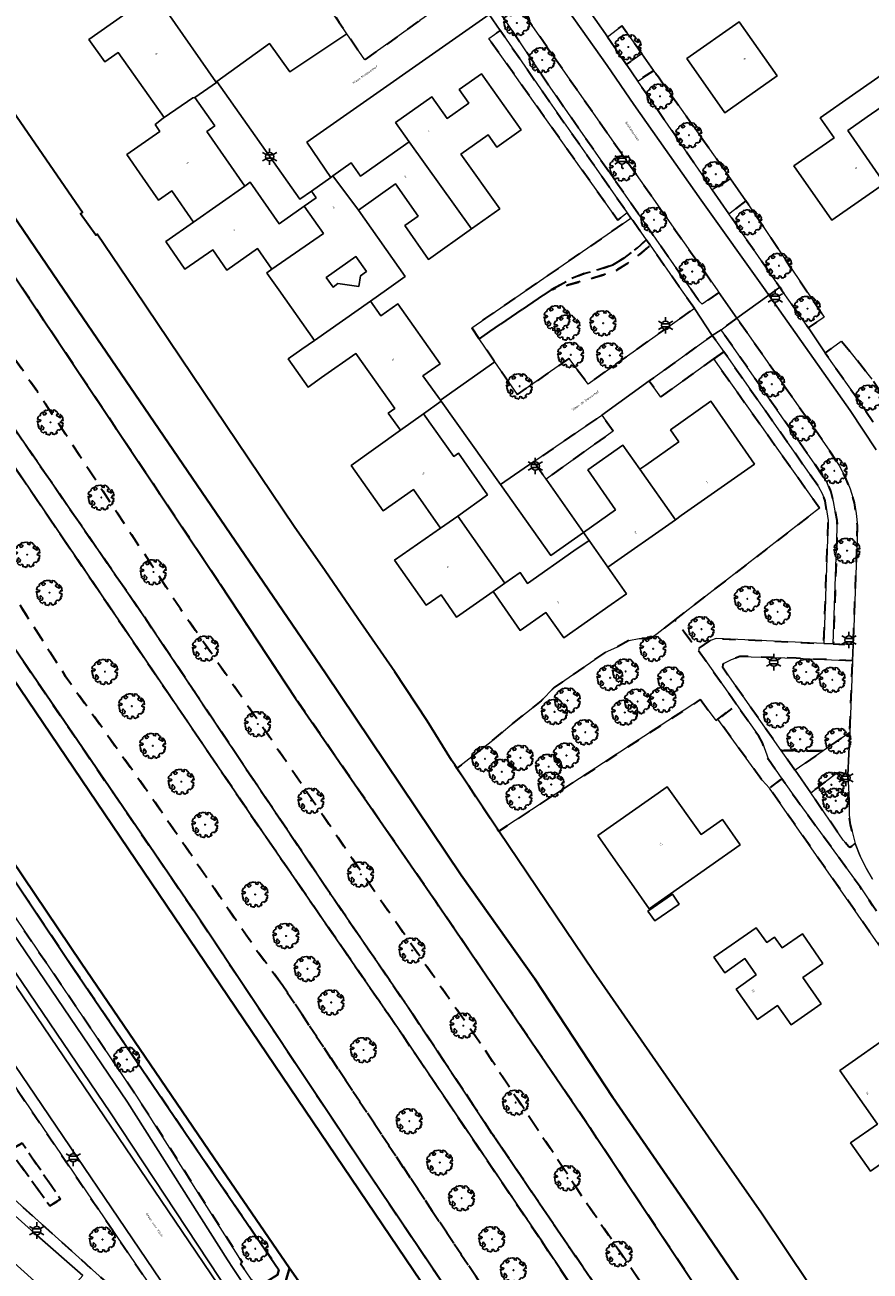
# Model space of a CAD drawing. Extents: x 105780 to 185197, y 477999 to 525027.
# Tile 307 of 562: x 107607 to 107737, y 478850 to 479040. Entities that reach past the tile are written whole.
import ezdxf
from ezdxf.enums import TextEntityAlignment as Align

# ---------------------------------------------------------------- set-up
doc = ezdxf.new("R2010")
doc.units = 0
doc.linetypes.add('XX-HIDDEN', pattern=[4, 2, -2])
for name, color, linetype, lineweight in [('B-GV-GR-BOOM-S', 252, 'Continuous', 25), ('B-GV-GR-MATERIAALGRENS-G', 252, 'XX-HIDDEN', 35), ('B-RO-IE-MEUBILAIR_WEGMEUBILAIR-S', 252, 'Continuous', 25), ('B-WE-GW-WATERGANG_SLOOT_INSTEEK-G', 252, 'Continuous', 30), ('B-XX-KG-KADASTRAAL_BEBOUWING-G', 252, 'Continuous', 20), ('B1-WE-GW-TALUD_KRUIN-G', 252, 'Continuous', 25), ('B1-WE-OG-BEBOUWING-T18', 7, 'Continuous', 18), ('B1-WE-OG-TERREIN_ERF-GV', 252, 'Continuous', 18), ('B1-WE-OG-TOPOGRAFIE-T18', 10, 'Continuous', 18), ('B1-WE-VH-VERHARDING_ASFALT-GV', 252, 'Continuous', 18), ('B1-WE-VH-VERHARDING_BETONSTRAATSTEEN-GV', 252, 'Continuous', 18), ('B1-WE-VH-VERHARDING_TEGEL-GV', 252, 'Continuous', 18), ('TIJDELIJK UIT -WE-VH-VERHARDING_ASFALT-GV', 252, 'Continuous', 18)]:
    doc.layers.add(name, color=color, linetype=linetype, lineweight=lineweight)
doc.styles.add('NLCS-ISO', font='NLCS-ISO.ttf')
doc.styles.add('NLCS-ISO-M200-T18', font='NLCS-ISO.ttf', dxfattribs={"height": 0.36})

# ---------------------------------------------------------------- blocks, each defined once
blk = doc.blocks.new('B-SIE-WEG_LICHTMAST-SO')
at = {"ltscale": 0.1}
for p, q in [((-1.1, 0.63), (-2.19, 1.27)), ((0, 1.27), (0, 2.53)), ((1.1, 0.63), (2.19, 1.27)), ((-1.1, -0.63), (-2.19, -1.27)), ((0, -1.27), (0, -2.53)), ((1.1, -0.63), (2.19, -1.27))]:
    blk.add_line(p, q, dxfattribs=at)
at = {"flags": 128}
for points in [[(-1.16, 0.5), (1.16, 0.5)], [(-1.16, -0.5), (1.16, -0.5)]]:
    blk.add_lwpolyline(points, dxfattribs=at)
at = {"ltscale": 0.1}
blk.add_circle((0, 0), 1.27, dxfattribs=at)
at = {"style": 'NLCS-ISO'}
blk.add_attdef('TYPE', text='', height=1.8, dxfattribs=at).set_placement((0, 2.53), align=Align.BOTTOM_CENTER)
blk = doc.blocks.new('B-SGR-BOOM_06')
at = {"linetype": 'Continuous', "flags": 128}
blk.add_lwpolyline([(1.08, 1.41), (1.01, 1.58), (0.88, 1.63), (0.78, 1.81), (0.51, 1.88), (0.34, 1.81), (0.44, 1.71), (0.43, 1.52), (0.09, 1.59), (0.14, 1.73), (0.07, 1.88), (-0.06, 1.84), (-0.19, 1.88), (-0.46, 1.86), (-0.6, 1.79), (-0.78, 1.83), (-1.02, 1.64), (-0.85, 1.56), (-0.8, 1.46), (-0.63, 1.37), (-0.8, 1.16), (-1.02, 1.11), (-1.17, 1.24), (-1.05, 1.29), (-1.15, 1.54), (-1.45, 1.37), (-1.6, 1.21), (-1.52, 1.14), (-1.6, 1.01), (-1.77, 0.94), (-1.89, 0.82), (-2, 0.49), (-1.55, 0.37), (-1.48, 0.22), (-1.6, 0.12), (-1.8, 0.12), (-1.84, 0.22), (-2.04, 0.15), (-1.9, -0.07), (-1.97, -0.15), (-1.89, -0.22), (-1.95, -0.4), (-1.81, -0.47), (-1.89, -0.62), (-1.77, -0.64), (-1.72, -0.68), (-1.85, -0.84), (-1.57, -1.07), (-1.47, -0.97), (-1.38, -0.79), (-1.45, -0.7), (-1.37, -0.47), (-1.25, -0.54), (-1.12, -0.7), (-1, -0.8), (-1.12, -1.12), (-1.37, -1.17), (-1.47, -1.36), (-1.33, -1.51), (-1.13, -1.56), (-1.11, -1.61), (-1.08, -1.66), (-0.93, -1.49), (-0.73, -1.49), (-0.63, -1.56), (-0.68, -1.71), (-0.68, -1.84), (-0.46, -1.89), (-0.24, -1.88), (-0.19, -1.98), (-0.09, -1.86), (0.04, -1.79), (-0.02, -1.6), (0.11, -1.56), (0.31, -1.61), (0.34, -1.84), (0.46, -1.83), (0.58, -1.89), (0.83, -1.69), (0.95, -1.74), (0.93, -1.66), (1.06, -1.59), (0.96, -1.49), (0.85, -1.46), (1.03, -1.29), (1.05, -1.19), (1.26, -1.14), (1.42, -1.22), (1.51, -1.12), (1.51, -1.05), (1.65, -1.05), (1.65, -0.95), (1.78, -0.91), (1.78, -0.82), (1.63, -0.82), (1.82, -0.64), (1.7, -0.57), (1.85, -0.62), (1.9, -0.5), (1.82, -0.37), (1.93, -0.18), (1.87, -0.1), (1.7, -0.1), (1.5, 0.03), (1.63, 0.12), (1.75, 0.34), (1.82, 0.24), (1.95, 0.29), (1.87, 0.57), (1.88, 0.75), (1.8, 0.79), (1.67, 1.06), (1.53, 1.21), (1.35, 1.04), (1.47, 0.97), (1.57, 0.72), (1.41, 0.69), (1.33, 0.85), (1.2, 0.82), (1.06, 0.92), (0.9, 1.01), (0.98, 1.07), (0.93, 1.17), (1.01, 1.27), (1.15, 1.22), (1.26, 1.29)], close=True, dxfattribs=at)
blk.add_circle((0, 0), 0.06)
at = {"style": 'NLCS-ISO'}
blk.add_attdef('SOORT', text='', height=0.3, dxfattribs=at).set_placement((0, -0.36), align=Align.TOP_CENTER)

msp = doc.modelspace()

# ---------------------------------------------------------------- linework, layer by layer
at = {"layer": 'B-GV-GR-MATERIAALGRENS-G', "flags": 128}
for points in [[(107693.216, 478872.768), (107672.464, 478903.182), (107670.188, 478906.517), (107648.75, 478937.565), (107637.227, 478955.009), (107607.153, 479000), (107589.969, 479025.638), (107552.622, 479081.359), (107552.236, 479081.778), (107551.353, 479083.075), (107550.933, 479070.889), (107550.922, 479070.608), (107551.02, 479070.225), (107552.326, 479068.147), (107560.483, 479054.533), (107598.458, 479000), (107609.276, 478984.443), (107631.134, 478951.267), (107644.758, 478931.672), (107661.583, 478906.974), (107668.005, 478897.767), (107676.879, 478885.046), (107692.759, 478861.184), (107708.417, 478838.203), (107721.883, 478818.015), (107736.75, 478796.734), (107750.755, 478776.411), (107761.37, 478759.901), (107778.366, 478734.548), (107789.855, 478718.013), (107801.911, 478700.397), (107812.375, 478685.209), (107822.021, 478670.604), (107832.354, 478655.951), (107837.634, 478661.222), (107830.953, 478670.877), (107809.542, 478702.223), (107792.531, 478727.235), (107771.652, 478757.364), (107760.563, 478773.863), (107748.736, 478791.185), (107737.706, 478807.143), (107726.36, 478824.015), (107714.942, 478840.17)], [(107676.879, 478885.046), (107668.005, 478897.767), (107661.583, 478906.974), (107644.758, 478931.672), (107631.134, 478951.267), (107609.276, 478984.443), (107598.458, 479000), (107560.483, 479054.533), (107552.326, 479068.147), (107551.02, 479070.225), (107550.922, 479070.608), (107550.933, 479070.889), (107550.737, 479069.963), (107550.573, 479069.423), (107550.541, 479069.059), (107550.624, 479068.493), (107550.677, 479066.36), (107554.69, 479054.615), (107556.005, 479052.137), (107587.971, 479004.507), (107591.086, 479000), (107625.854, 478949.687), (107640.626, 478927.636), (107654.034, 478907.742), (107663.158, 478894.441), (107666.681, 478889.305), (107678.769, 478871.092), (107690.87, 478853.308), (107719.832, 478811.088), (107738.034, 478785.269), (107763.796, 478746.043), (107788.276, 478710.151), (107826.549, 478654.489), (107832.354, 478655.951), (107822.021, 478670.604), (107812.375, 478685.209), (107801.911, 478700.397), (107789.855, 478718.013), (107778.366, 478734.548), (107761.37, 478759.901), (107750.755, 478776.411), (107736.75, 478796.734), (107721.883, 478818.015), (107708.417, 478838.203), (107692.759, 478861.184)], [(107646.7, 478893.799), (107646.65, 478893.867), (107642.747, 478899.149), (107626.448, 478922.868), (107613.566, 478940.928), (107603.415, 478956.823), (107580.226, 478997.697), (107578.546, 479000), (107551.793, 479036.663), (107536.022, 479058.741), (107534.821, 479060.333), (107530.937, 479057.371), (107531.556, 479057.286), (107532.495, 479056.931), (107533.089, 479056.442), (107533.532, 479055.816), (107533.986, 479054.33), (107534.867, 479049.784), (107535.112, 479048.281), (107544.856, 479035.193), (107552.215, 479024.157), (107565.306, 479004.525), (107568.444, 479000), (107581.026, 478981.859), (107594.673, 478961.379), (107633.439, 478904.736), (107660.307, 478864.423), (107678.032, 478838.139), (107713.94, 478785.654), (107741.044, 478745.377), (107764.379, 478711.626), (107793.071, 478669.259), (107804.796, 478652.572), (107811.33, 478642.724), (107813.626, 478635.185), (107819.39, 478643.316), (107817.773, 478644.893), (107807.838, 478656.146), (107795.78, 478674.221), (107765.212, 478718.285), (107706.384, 478804.357), (107689.033, 478830.227), (107688.288, 478831.179)], [(107686.373, 478854.6), (107664.886, 478886.448), (107655.534, 478899.999), (107641.657, 478920.107), (107597.311, 478985.39), (107587.194, 479000), (107550.76, 479052.612), (107543.847, 479056.569), (107542.266, 479057.298), (107540.536, 479057.915), (107538.364, 479058.56), (107534.821, 479060.333), (107536.022, 479058.741), (107551.793, 479036.663), (107578.546, 479000), (107580.226, 478997.697), (107603.415, 478956.823), (107613.566, 478940.928), (107626.448, 478922.868), (107642.747, 478899.149), (107646.65, 478893.867), (107646.7, 478893.799), (107688.288, 478831.179), (107689.033, 478830.227), (107706.384, 478804.357), (107765.212, 478718.285), (107795.78, 478674.221), (107807.838, 478656.146), (107817.773, 478644.893), (107819.39, 478643.316), (107823.939, 478652.987), (107806.811, 478678.657), (107776.011, 478722.22), (107757.409, 478749.615), (107734.052, 478784.3), (107709.314, 478820.367)], [(107657.001, 479048.062), (107656.787, 479048.892), (107656.869, 479049.751), (107657.097, 479050.554), (107657.447, 479051.026), (107657.985, 479051.6), (107666.907, 479058.19), (107666.021, 479059.513), (107655.478, 479052.018), (107651.942, 479049.504), (107651.718, 479049.345), (107650.313, 479048.345), (107655.416, 479040.866), (107656.084, 479039.887), (107656.591, 479039.143), (107659.332, 479035.125), (107667.727, 479041.124), (107667.747, 479041.138), (107666.695, 479042.277), (107661.313, 479043.832), (107658.388, 479045.691), (107657.435, 479047.231)], [(107678.769, 478871.092), (107666.681, 478889.305), (107663.158, 478894.441), (107654.034, 478907.742), (107640.626, 478927.636), (107625.854, 478949.687), (107591.086, 479000), (107587.971, 479004.507), (107556.005, 479052.137), (107554.69, 479054.615), (107552.721, 479055.166), (107551.86, 479054.513), (107550.76, 479052.612), (107587.194, 479000), (107597.311, 478985.39), (107641.657, 478920.107), (107655.534, 478899.999), (107664.886, 478886.448), (107686.373, 478854.6), (107709.314, 478820.367), (107734.052, 478784.3), (107757.409, 478749.615), (107776.011, 478722.22), (107806.811, 478678.657), (107823.939, 478652.987), (107824.222, 478652.767), (107824.573, 478652.693), (107825.762, 478653.386), (107826.485, 478654.218), (107826.549, 478654.489), (107788.276, 478710.151), (107763.796, 478746.043), (107738.034, 478785.269), (107719.832, 478811.088), (107690.87, 478853.308)], [(107696.366, 479023.962), (107682.015, 479044.54), (107679.605, 479042.987), (107687.685, 479030.957), (107709.265, 479000), (107710.552, 478998.157), (107710.922, 478997.83), (107713.482, 478999.572), (107713.183, 479000)], [(107696.423, 479038.681), (107699.347, 479034.419), (107701.701, 479036.089), (107698.606, 479040.33)], [(107687.563, 479028.721), (107680.01, 479039.649), (107678.312, 479038.427), (107692.478, 479018.454), (107694.696, 479015.327), (107698.006, 479010.659), (107699.461, 479011.772), (107694.005, 479019.545)], [(107703.49, 479033.476), (107701.071, 479031.901), (107711.395, 479016.967), (107712.45, 479015.296), (107715.241, 479016.981), (107704.213, 479032.475)], [(107717.585, 479013.615), (107715.017, 479011.6), (107722.79, 479000.403), (107723.07, 479000), (107727.165, 478994.206), (107729.57, 478995.811)], [(107697.262, 479003.833), (107698.923, 479004.855), (107701.016, 479006.421), (107702.373, 479007.625), (107701.181, 479009.322), (107700.032, 479010.959), (107675.673, 478994.193), (107676.815, 478992.525), (107687.818, 479000), (107690.789, 479001.649), (107693.039, 479002.564), (107695.029, 479003.075)], [(107709.719, 478997.16), (107707.725, 479000), (107702.951, 479006.801), (107701.648, 479005.645), (107699.486, 479004.027), (107697.69, 479002.922), (107695.314, 479002.116), (107687.818, 479000), (107676.815, 478992.525), (107679.231, 478988.997), (107682.662, 478983.987), (107690.574, 478989.51), (107693.478, 478985.601)], [(107702.951, 479006.801), (107702.373, 479007.625), (107701.016, 479006.421), (107698.923, 479004.855), (107697.262, 479003.833), (107695.029, 479003.075), (107693.039, 479002.564), (107690.789, 479001.649), (107687.818, 479000), (107695.314, 479002.116), (107697.69, 479002.922), (107699.486, 479004.027), (107701.648, 479005.645)], [(107716.219, 478995.657), (107713.804, 478993.913), (107728.159, 478973.378), (107729.903, 478970.712), (107730.595, 478969.148), (107730.972, 478967.643), (107731.509, 478964.8), (107731.56, 478963.533), (107730.964, 478945.882), (107734.023, 478945.738), (107734.626, 478961.92), (107734.644, 478963.955), (107734.466, 478965.797), (107734.209, 478967.465), (107733.561, 478969.576), (107732.833, 478971.319), (107731.852, 478973.163), (107730.46, 478975.371)], [(107712.699, 478989.432), (107714.219, 478990.525), (107712.459, 478993.027), (107702.83, 478986.089), (107704.594, 478983.607)], [(107733.506, 478990.572), (107732.19, 478992.176), (107729.724, 478990.386), (107730.62, 478989.048), (107734.746, 478983.225), (107737.009, 478979.905), (107738.811, 478977.139), (107740.103, 478974.653), (107741.58, 478971.6), (107745.038, 478973.829), (107742.011, 478978.605), (107736.861, 478986.334)], [(107714.219, 478990.525), (107712.699, 478989.432), (107728.865, 478966.694), (107706.752, 478949.555), (107710.33, 478944.886), (107710.438, 478945.23), (107712.165, 478946.437), (107713.08, 478946.726), (107729.52, 478945.95), (107730.203, 478964.758), (107729.787, 478967.409), (107729.736, 478967.735), (107729.276, 478968.899), (107728.722, 478969.901)], [(107697.295, 478978.404), (107695.57, 478980.857), (107695.424, 478980.752), (107685.179, 478973.751), (107687.057, 478971.071)], [(107710.646, 478937.379), (107713.058, 478934.199), (107713.332, 478934.411), (107716.168, 478936.609), (107710.33, 478944.886), (107706.752, 478949.555), (107703.389, 478946.948), (107703.126, 478946.708), (107701.287, 478946.71), (107699.699, 478946.39), (107697.876, 478945.396), (107696.156, 478944.654), (107688.259, 478939.208), (107686.271, 478937.207), (107681.805, 478933.647), (107678.65, 478930.974), (107673.424, 478926.897), (107679.799, 478917.258)], [(107733.927, 478943.313), (107725.3, 478943.705), (107716.667, 478943.992), (107715.39, 478943.486), (107714.271, 478942.938), (107714.065, 478942.705), (107714.006, 478942.391), (107723.011, 478929.609), (107729.417, 478929.538), (107733.473, 478932.354)], [(107720.133, 478930.77), (107719.579, 478931.773), (107716.168, 478936.609), (107713.332, 478934.411), (107720.105, 478925.081), (107721.229, 478923.867), (107723.099, 478925.281), (107721.041, 478928.209)], [(107729.417, 478929.538), (107723.011, 478929.609), (107725.149, 478926.575)], [(107733.191, 478925.826), (107732.925, 478926.022), (107731.965, 478926.261), (107731.255, 478926.01), (107728.515, 478923.916), (107727.515, 478923.152), (107732.484, 478915.89), (107733.359, 478914.92), (107733.532, 478914.84), (107733.81, 478914.961), (107734.318, 478915.4), (107733.596, 478918.251), (107733.375, 478919.74), (107733.373, 478920.521), (107733.368, 478921.968)], [(107790.134, 478829.575), (107783.721, 478838.877), (107764.767, 478865.971), (107748.792, 478888.427), (107737.016, 478905.848), (107735.055, 478908.749), (107734.631, 478909.376), (107725.441, 478921.949), (107723.099, 478925.281), (107721.229, 478923.867), (107801.042, 478809.594), (107803.705, 478805.966), (107805.947, 478807.613), (107804.171, 478809.582), (107803.089, 478811.097), (107796.745, 478819.984)], [(107576.011, 478917.72), (107573.36, 478917.561), (107573.242, 478917.554), (107571.967, 478917.478), (107570.133, 478915.46), (107571.136, 478914.58), (107573.927, 478912.079), (107569.89, 478907.573), (107568.96, 478906.536), (107591.073, 478886.622), (107597.645, 478880.712), (107594.077, 478876.683), (107595.257, 478875.67), (107592.717, 478872.722), (107623.91, 478844.643), (107625.84, 478844.144), (107626.304, 478844.468), (107627.976, 478845.636), (107578.011, 478919.127)], [(107605.028, 478868.539), (107606.933, 478869.606), (107612.801, 478861.033), (107611.163, 478860.004)], [(107606.933, 478869.606), (107605.028, 478868.539), (107611.163, 478860.004), (107612.801, 478861.033)]]:
    msp.add_lwpolyline(points, close=True, dxfattribs=at)
for points in [[(107614.742, 478896.326), (107545.366, 479000), (107544.695, 479001.002), (107539.944, 479007.975), (107537.164, 479005.776), (107523.286, 479019.6), (107520.671, 479016.994), (107530.292, 479007.618), (107530.409, 479007.504), (107533.847, 479004.175), (107537.009, 479001.113), (107537.455, 479000.682), (107537.781, 479000.341), (107538.106, 479000)], [(107552.869, 478982.081), (107558.146, 478974.384), (107571.32, 478955.011), (107572.643, 478955.911), (107576.442, 478950.573), (107575.032, 478949.553), (107575.077, 478949.487), (107581.707, 478939.738), (107624.458, 478876.802), (107640.599, 478851.405), (107640.319, 478851.219), (107642.817, 478847.52), (107642.839, 478847.488), (107645.988, 478849.487), (107646.208, 478850.224), (107635.063, 478866.489), (107614.742, 478896.326)]]:
    msp.add_lwpolyline(points, dxfattribs=at)
at = {"layer": 'B-WE-GW-WATERGANG_SLOOT_INSTEEK-G', "flags": 128}
for points in [[(107721.273, 478841.53), (107709.119, 478859.337), (107697.273, 478876.553), (107685.331, 478894.71), (107674.061, 478910.563), (107653.295, 478941.432), (107613.319, 479000), (107593.997, 479028.34), (107590.337, 479033.709), (107568.645, 479064.798), (107556.641, 479084.371), (107557.078, 479085.556), (107555.46, 479087.653), (107551.353, 479083.075), (107552.236, 479081.778), (107552.622, 479081.359), (107589.969, 479025.638), (107607.153, 479000), (107637.227, 478955.009), (107648.75, 478937.565), (107670.188, 478906.517), (107672.464, 478903.182), (107693.216, 478872.768), (107714.942, 478840.17)], [(107727.304, 478847.962), (107719.988, 478858.901), (107713.146, 478868.664), (107694.29, 478895.842), (107679.799, 478917.258), (107673.424, 478926.897), (107673.097, 478927.392), (107672.608, 478928.131), (107668.846, 478934.145), (107663.932, 478941.617), (107658.238, 478949.754), (107653.269, 478957.08), (107648.529, 478963.811), (107624.149, 479000), (107618.413, 479008.514), (107618.203, 479008.334), (107615.848, 479011.597), (107616.174, 479011.796), (107584.238, 479058.171)], [(107593.997, 479028.34), (107613.319, 479000), (107653.295, 478941.432), (107674.061, 478910.563), (107685.331, 478894.71), (107697.273, 478876.553), (107709.119, 478859.337), (107721.273, 478841.53)], [(107546.655, 479000), (107615.951, 478897.145), (107636.269, 478867.313), (107647.807, 478850.474), (107659.374, 478834.008)], [(107565.281, 479000), (107677.342, 478834.564)], [(107677.342, 478834.564), (107565.281, 479000)], [(107678.032, 478838.139), (107660.307, 478864.423), (107633.439, 478904.736), (107594.673, 478961.379)], [(107659.374, 478834.008), (107647.807, 478850.474), (107647.231, 478848.547)]]:
    msp.add_lwpolyline(points, dxfattribs=at)
msp.add_lwpolyline([(107540.85, 479008.691), (107539.944, 479007.975), (107544.695, 479001.002), (107545.366, 479000), (107614.742, 478896.326), (107635.063, 478866.489), (107646.208, 478850.224), (107645.988, 478849.487), (107642.839, 478847.488), (107643.657, 478846.277), (107643.674, 478846.289), (107647.231, 478848.547), (107647.807, 478850.474), (107636.269, 478867.313), (107615.951, 478897.145), (107546.655, 479000)], close=True, dxfattribs=at)
at = {"layer": 'B-XX-KG-KADASTRAAL_BEBOUWING-G', "flags": 128}
for points in [[(107634.434, 479046.076), (107631.015, 479050.957), (107624.699, 479046.499), (107626.059, 479044.572), (107617.143, 479038.279), (107619.574, 479034.834), (107621.633, 479036.287), (107628.661, 479026.329), (107633.045, 479029.318), (107633.338, 479029.409), (107636.629, 479031.703), (107636.559, 479031.803), (107629.152, 479042.374)], [(107722.406, 479032.678), (107716.583, 479040.967), (107708.561, 479035.332), (107714.383, 479027.042)], [(107666.114, 479022.593), (107675.666, 479009.322), (107679.969, 479012.37), (107674.035, 479020.755), (107678.183, 479023.69), (107679.511, 479021.813), (107683.229, 479024.436), (107677.179, 479033.013), (107673.771, 479030.609), (107675.23, 479028.542), (107671.921, 479026.207), (107669.603, 479029.492), (107664.023, 479025.561)], [(107736.162, 479026.444), (107741.229, 479029.967), (107738.946, 479033.251), (107733.879, 479029.728), (107728.945, 479026.297), (107731.08, 479023.227), (107724.939, 479018.958), (107730.763, 479010.645), (107738.794, 479016.266), (107733.166, 479024.361)], [(107633.338, 479029.409), (107633.045, 479029.318), (107628.661, 479026.329), (107628.521, 479026.232), (107627.257, 479025.264), (107628.009, 479024.182), (107622.946, 479020.665), (107625.334, 479017.227), (107627.791, 479013.689), (107629.841, 479015.113), (107633.152, 479010.345), (107640.979, 479015.866), (107635.174, 479024.192), (107636.386, 479025.037)], [(107666.114, 479022.593), (107658.692, 479017.364), (107657.26, 479019.396), (107654.436, 479017.406), (107658.373, 479012.199), (107664.036, 479016.177), (107667.482, 479011.272), (107665.445, 479009.841), (107669.085, 479004.659), (107675.666, 479009.322)], [(107650.054, 479012.8), (107646.23, 479010.105), (107641.798, 479016.437), (107640.979, 479015.866), (107633.152, 479010.345), (107628.897, 479007.391), (107631.829, 479003.168), (107636.084, 479006.123), (107638.233, 479003.028), (107642.944, 479006.326), (107645.136, 479003.169), (107652.995, 479008.622)], [(107658.373, 479012.199), (107654.436, 479017.406), (107654.121, 479017.184), (107651.163, 479015.1), (107651.873, 479014.082), (107650.054, 479012.8), (107652.995, 479008.622), (107645.136, 479003.169), (107644.332, 479002.603), (107644.407, 479002.497), (107646.167, 479000), (107651.619, 478992.265), (107660.174, 478998.277), (107662.626, 479000), (107665.516, 479002.031)], [(107658.653, 479002.156), (107658.439, 479000.53), (107655.221, 479000.952), (107654.467, 479000.422), (107653.427, 479001.901), (107657.967, 479005.092), (107659.574, 479002.804)], [(107660.174, 478998.277), (107651.619, 478992.265), (107649.692, 478990.911), (107647.63, 478989.464), (107650.665, 478985.138), (107652.727, 478986.585), (107657.966, 478990.261), (107663.901, 478981.852), (107662.922, 478981.159), (107664.778, 478978.53), (107668.316, 478981.035), (107671.012, 478982.982), (107670.912, 478983.121), (107668.217, 478986.88), (107670.847, 478988.715), (107664.372, 478997.864), (107661.76, 478996.015)], [(107701.381, 478972.596), (107706.821, 478964.862), (107707.723, 478965.496), (107718.922, 478973.359), (107712.258, 478982.976), (107706.05, 478978.627), (107707.343, 478976.786), (107702.286, 478973.232)], [(107668.316, 478981.035), (107664.778, 478978.53), (107657.22, 478973.178), (107662.112, 478966.239), (107666.783, 478969.494), (107670.9, 478963.584), (107673.561, 478965.431), (107678.085, 478968.664), (107673.65, 478975.041), (107672.934, 478974.542)], [(107701.381, 478972.596), (107698.794, 478976.278), (107693.436, 478972.475), (107697.682, 478966.362), (107692.768, 478962.92), (107693.616, 478961.71), (107696.49, 478957.608), (107706.821, 478964.862)], [(107673.561, 478965.431), (107670.9, 478963.584), (107663.891, 478958.7), (107668.701, 478951.796), (107670.983, 478953.387), (107673.346, 478949.996), (107678.945, 478953.898), (107680.748, 478955.159)], [(107696.49, 478957.608), (107693.616, 478961.71), (107691.297, 478960.09), (107684.214, 478955.14), (107683.067, 478956.781), (107680.748, 478955.159), (107678.945, 478953.898), (107683.104, 478947.964), (107687.011, 478950.702), (107689.737, 478946.812), (107697.021, 478951.908), (107699.346, 478953.541)], [(107697.681, 478912.739), (107700.112, 478909.279), (107702.835, 478905.402), (107716.741, 478915.182), (107714.014, 478919.063), (107710.741, 478916.764), (107705.541, 478924.062), (107694.952, 478916.623)], [(107707.391, 478906.127), (107706.371, 478907.655), (107702.631, 478905.038), (107703.688, 478903.568)], [(107729.385, 478897.05), (107726.239, 478901.575), (107723.144, 478899.423), (107721.982, 478901.09), (107720.778, 478900.251), (107719.19, 478902.529), (107712.708, 478898.01), (107714.365, 478895.64), (107717.446, 478897.795), (107719.189, 478895.303), (107716.108, 478893.148), (107719.377, 478888.474), (107722.45, 478890.623), (107724.512, 478887.676), (107729.124, 478890.901), (107726.314, 478894.915)], [(107746.252, 478872.027), (107744.038, 478875.224), (107742.804, 478874.369), (107742.15, 478875.314), (107746.255, 478878.185), (107740.379, 478886.587), (107731.952, 478880.704), (107737.707, 478872.519), (107733.614, 478869.642), (107736.647, 478865.328)]]:
    msp.add_lwpolyline(points, close=True, dxfattribs=at)
at = {"layer": 'B1-WE-GW-TALUD_KRUIN-G', "flags": 128}
for points in [[(107554.69, 479054.615), (107556.005, 479052.137), (107587.971, 479004.507), (107591.086, 479000), (107625.854, 478949.687), (107640.626, 478927.636), (107654.034, 478907.742), (107663.158, 478894.441), (107666.681, 478889.305), (107678.769, 478871.092), (107690.87, 478853.308), (107719.832, 478811.088), (107738.034, 478785.269), (107763.796, 478746.043), (107788.276, 478710.151), (107826.549, 478654.489)], [(107823.939, 478652.987), (107806.811, 478678.657), (107776.011, 478722.22), (107757.409, 478749.615), (107734.052, 478784.3), (107709.314, 478820.367), (107686.373, 478854.6), (107664.886, 478886.448), (107655.534, 478899.999), (107641.657, 478920.107), (107597.311, 478985.39), (107587.194, 479000), (107550.76, 479052.612)]]:
    msp.add_lwpolyline(points, dxfattribs=at)
at = {"layer": 'B1-WE-OG-TERREIN_ERF-GV', "flags": 128}
for points in [[(107584.238, 479058.171), (107616.174, 479011.796), (107615.848, 479011.597), (107618.203, 479008.334), (107618.413, 479008.514), (107624.149, 479000), (107648.529, 478963.811), (107653.269, 478957.08), (107658.238, 478949.754), (107663.932, 478941.617), (107668.846, 478934.145), (107672.608, 478928.131), (107673.097, 478927.392), (107673.424, 478926.897), (107678.65, 478930.974), (107681.805, 478933.647), (107686.271, 478937.207), (107688.259, 478939.208), (107696.156, 478944.654), (107697.876, 478945.396), (107699.699, 478946.39), (107701.287, 478946.71), (107703.126, 478946.708), (107703.389, 478946.948), (107706.752, 478949.555), (107728.865, 478966.694), (107712.699, 478989.432), (107704.594, 478983.607), (107702.83, 478986.089), (107695.57, 478980.857), (107697.295, 478978.404), (107687.057, 478971.071), (107692.768, 478962.92), (107697.682, 478966.362), (107693.436, 478972.475), (107698.794, 478976.278), (107701.381, 478972.596), (107702.286, 478973.232), (107707.343, 478976.786), (107706.05, 478978.627), (107712.258, 478982.976), (107718.922, 478973.359), (107707.723, 478965.496), (107706.821, 478964.862), (107696.49, 478957.608), (107699.346, 478953.541), (107697.021, 478951.908), (107689.737, 478946.812), (107687.011, 478950.702), (107683.104, 478947.964), (107678.945, 478953.898), (107673.346, 478949.996), (107670.983, 478953.387), (107668.701, 478951.796), (107663.891, 478958.7), (107670.9, 478963.584), (107666.783, 478969.494), (107662.112, 478966.239), (107657.22, 478973.178), (107664.778, 478978.53), (107662.922, 478981.159), (107663.901, 478981.852), (107657.966, 478990.261), (107652.727, 478986.585), (107650.665, 478985.138), (107647.63, 478989.464), (107649.692, 478990.911), (107651.619, 478992.265), (107646.167, 479000), (107644.407, 479002.497), (107644.332, 479002.603), (107645.136, 479003.169), (107642.944, 479006.326), (107638.233, 479003.028), (107636.084, 479006.123), (107631.829, 479003.168), (107628.897, 479007.391), (107633.152, 479010.345), (107629.841, 479015.113), (107627.791, 479013.689), (107625.334, 479017.227), (107622.946, 479020.665), (107628.009, 479024.182), (107627.257, 479025.264), (107628.521, 479026.232), (107628.661, 479026.329), (107621.633, 479036.287), (107619.574, 479034.834), (107617.143, 479038.279), (107626.059, 479044.572)], [(107682.744, 479058.194), (107696.13, 479039.099), (107696.423, 479038.681), (107698.606, 479040.33), (107701.701, 479036.089), (107703.458, 479033.523), (107703.49, 479033.476), (107704.213, 479032.475), (107715.241, 479016.981), (107717.585, 479013.615), (107729.57, 478995.811), (107727.165, 478994.206), (107729.724, 478990.386), (107732.19, 478992.176), (107733.506, 478990.572), (107736.861, 478986.334)], [(107801.042, 478809.594), (107721.229, 478923.867), (107720.105, 478925.081), (107713.332, 478934.411), (107713.058, 478934.199), (107710.646, 478937.379), (107679.799, 478917.258), (107694.29, 478895.842), (107713.146, 478868.664), (107719.988, 478858.901), (107727.304, 478847.962)]]:
    msp.add_lwpolyline(points, dxfattribs=at)
for points in [[(107651.718, 479049.345), (107647.383, 479055.549), (107634.434, 479046.076), (107629.152, 479042.374), (107636.559, 479031.803), (107636.697, 479031.832), (107644.766, 479037.648), (107647.851, 479033.297), (107656.591, 479039.143), (107656.084, 479039.887), (107655.416, 479040.866), (107650.313, 479048.345)], [(107700.032, 479010.959), (107699.461, 479011.772), (107698.006, 479010.659), (107694.696, 479015.327), (107692.478, 479018.454), (107678.312, 479038.427), (107680.01, 479039.649), (107678.349, 479042.051), (107650.48, 479022.555), (107654.121, 479017.184), (107654.436, 479017.406), (107657.26, 479019.396), (107658.692, 479017.364), (107666.114, 479022.593), (107664.023, 479025.561), (107669.603, 479029.492), (107671.921, 479026.207), (107675.23, 479028.542), (107673.771, 479030.609), (107677.179, 479033.013), (107683.229, 479024.436), (107679.511, 479021.813), (107678.183, 479023.69), (107674.035, 479020.755), (107679.969, 479012.37), (107675.666, 479009.322), (107669.085, 479004.659), (107665.445, 479009.841), (107667.482, 479011.272), (107664.036, 479016.177), (107658.373, 479012.199), (107665.516, 479002.031), (107662.626, 479000), (107660.174, 478998.277), (107661.76, 478996.015), (107664.372, 478997.864), (107670.847, 478988.715), (107668.217, 478986.88), (107670.912, 478983.121), (107679.231, 478988.997), (107676.815, 478992.525), (107675.673, 478994.193)], [(107722.406, 479032.678), (107714.383, 479027.042), (107708.561, 479035.332), (107716.583, 479040.967)], [(107701.701, 479036.089), (107699.347, 479034.419), (107701.071, 479031.901), (107703.49, 479033.476), (107703.458, 479033.523)], [(107736.162, 479026.444), (107733.166, 479024.361), (107738.794, 479016.266), (107730.763, 479010.645), (107724.939, 479018.958), (107731.08, 479023.227), (107728.945, 479026.297), (107733.879, 479029.728), (107738.946, 479033.251), (107741.229, 479029.967)], [(107636.697, 479031.832), (107636.559, 479031.803), (107636.629, 479031.703), (107633.338, 479029.409), (107636.386, 479025.037), (107635.174, 479024.192), (107640.979, 479015.866), (107641.798, 479016.437), (107646.23, 479010.105), (107650.054, 479012.8), (107651.873, 479014.082), (107651.163, 479015.1), (107649.406, 479013.861)], [(107715.241, 479016.981), (107712.45, 479015.296), (107715.017, 479011.6), (107717.585, 479013.615)], [(107658.653, 479002.156), (107659.574, 479002.804), (107657.967, 479005.092), (107653.427, 479001.901), (107654.467, 479000.422), (107655.221, 479000.952), (107658.439, 479000.53)], [(107680.055, 478970.25), (107671.012, 478982.982), (107668.316, 478981.035), (107672.934, 478974.542), (107673.65, 478975.041), (107678.085, 478968.664), (107673.561, 478965.431), (107680.748, 478955.159), (107683.067, 478956.781), (107684.214, 478955.14), (107691.297, 478960.09), (107693.616, 478961.71), (107692.768, 478962.92), (107687.755, 478959.409)], [(107687.057, 478971.071), (107685.179, 478973.751), (107680.055, 478970.25), (107687.755, 478959.409), (107692.768, 478962.92)], [(107697.681, 478912.739), (107694.952, 478916.623), (107705.541, 478924.062), (107710.741, 478916.764), (107714.014, 478919.063), (107716.741, 478915.182), (107702.835, 478905.402), (107700.112, 478909.279)], [(107707.391, 478906.127), (107703.688, 478903.568), (107702.631, 478905.038), (107706.371, 478907.655)], [(107729.385, 478897.05), (107726.314, 478894.915), (107729.124, 478890.901), (107724.512, 478887.676), (107722.45, 478890.623), (107719.377, 478888.474), (107716.108, 478893.148), (107719.189, 478895.303), (107717.446, 478897.795), (107714.365, 478895.64), (107712.708, 478898.01), (107719.19, 478902.529), (107720.778, 478900.251), (107721.982, 478901.09), (107723.144, 478899.423), (107726.239, 478901.575)], [(107746.252, 478872.027), (107736.647, 478865.328), (107733.614, 478869.642), (107737.707, 478872.519), (107731.952, 478880.704), (107740.379, 478886.587), (107746.255, 478878.185), (107742.15, 478875.314), (107742.804, 478874.369), (107744.038, 478875.224)]]:
    msp.add_lwpolyline(points, close=True, dxfattribs=at)
at = {"layer": 'B1-WE-VH-VERHARDING_ASFALT-GV', "flags": 128}
msp.add_lwpolyline([(107541.445, 478975.652), (107549.532, 478964.229), (107567.076, 478938.527), (107571.798, 478931.571), (107633.32, 478840.931), (107639.016, 478844.883), (107619.537, 478873.613), (107577.038, 478936.209)], dxfattribs=at)
at = {"layer": 'B1-WE-VH-VERHARDING_BETONSTRAATSTEEN-GV', "flags": 128}
for points in [[(107678.349, 479042.051), (107675.221, 479046.424), (107667.747, 479041.138), (107667.727, 479041.124), (107659.332, 479035.125), (107656.591, 479039.143), (107647.851, 479033.297), (107644.766, 479037.648), (107636.697, 479031.832), (107649.406, 479013.861), (107651.163, 479015.1), (107654.121, 479017.184), (107650.48, 479022.555)], [(107702.83, 478986.089), (107712.459, 478993.027), (107709.719, 478997.16), (107693.478, 478985.601), (107690.574, 478989.51), (107682.662, 478983.987), (107679.231, 478988.997), (107670.912, 478983.121), (107671.012, 478982.982), (107680.055, 478970.25), (107685.179, 478973.751), (107695.424, 478980.752), (107695.57, 478980.857)], [(107579.99, 478874.476), (107612.507, 478845.2), (107616.187, 478849.382), (107608.808, 478855.82), (107583.979, 478878.029), (107580.921, 478874.571), (107580.611, 478874.436), (107580.361, 478874.413)]]:
    msp.add_lwpolyline(points, close=True, dxfattribs=at)
msp.add_lwpolyline([(107548.463, 478978.157), (107556.949, 478965.791), (107577.038, 478936.209), (107619.537, 478873.613), (107639.016, 478844.883), (107639.619, 478845.301), (107637.045, 478849.093), (107620.455, 478874.236), (107577.951, 478936.844), (107572.51, 478944.862), (107558.063, 478966.148), (107553.165, 478973.366), (107550.731, 478976.881), (107549.508, 478978.647)], dxfattribs=at)
at = {"layer": 'B1-WE-VH-VERHARDING_TEGEL-GV', "flags": 128}
for points in [[(107681.601, 479055.192), (107696.413, 479034.291), (107700.463, 479028.346), (107710.766, 479013.69), (107720.559, 479000), (107721.124, 478999.198), (107722.79, 479000.403), (107715.017, 479011.6), (107712.45, 479015.296), (107711.395, 479016.967), (107701.071, 479031.901), (107699.347, 479034.419), (107696.423, 479038.681), (107696.13, 479039.099), (107682.744, 479058.194)], [(107678.349, 479042.051), (107680.01, 479039.649), (107687.563, 479028.721), (107694.005, 479019.545), (107699.461, 479011.772), (107700.032, 479010.959), (107701.181, 479009.322), (107702.373, 479007.625), (107702.951, 479006.801), (107707.725, 479000), (107709.719, 478997.16), (107712.459, 478993.027), (107713.804, 478993.913), (107716.219, 478995.657), (107713.482, 478999.572), (107710.922, 478997.83), (107710.552, 478998.157), (107709.265, 479000), (107687.685, 479030.957), (107679.605, 479042.987)], [(107737.009, 478979.905), (107734.746, 478983.225), (107730.62, 478989.048), (107729.724, 478990.386), (107727.165, 478994.206), (107723.07, 479000), (107722.79, 479000.403), (107721.124, 478999.198), (107733.552, 478981.572), (107737.497, 478975.543)], [(107641.688, 478846.736), (107642.817, 478847.52), (107640.319, 478851.219), (107640.599, 478851.405), (107624.458, 478876.802), (107581.707, 478939.738), (107575.077, 478949.487), (107575.032, 478949.553), (107576.442, 478950.573), (107572.643, 478955.911), (107571.32, 478955.011), (107558.146, 478974.384), (107552.869, 478982.081)], [(107549.508, 478978.647), (107550.731, 478976.881), (107553.165, 478973.366), (107558.063, 478966.148), (107572.51, 478944.862), (107577.951, 478936.844), (107620.455, 478874.236), (107637.045, 478849.093), (107639.619, 478845.301), (107641.688, 478846.736), (107639.178, 478850.447), (107638.338, 478851.77), (107623.044, 478875.861), (107580.086, 478939.083), (107561.777, 478966.117), (107556.179, 478974.317)], [(107556.179, 478974.317), (107561.777, 478966.117), (107580.086, 478939.083), (107623.044, 478875.861), (107638.338, 478851.77), (107639.178, 478850.447), (107641.688, 478846.736)], [(107736.967, 478909.946), (107735.997, 478911.61), (107735.082, 478913.445), (107734.318, 478915.4), (107733.81, 478914.961), (107733.532, 478914.84), (107733.359, 478914.92), (107732.484, 478915.89), (107727.515, 478923.152), (107725.149, 478926.575), (107723.011, 478929.609), (107714.006, 478942.391), (107714.065, 478942.705), (107714.271, 478942.938), (107715.39, 478943.486), (107716.667, 478943.992), (107725.3, 478943.705), (107733.927, 478943.313), (107734.023, 478945.738), (107730.964, 478945.882), (107729.52, 478945.95), (107713.08, 478946.726), (107712.165, 478946.437), (107710.438, 478945.23), (107710.33, 478944.886), (107716.168, 478936.609), (107719.579, 478931.773), (107720.133, 478930.77), (107721.041, 478928.209), (107723.099, 478925.281), (107725.441, 478921.949), (107734.631, 478909.376), (107735.055, 478908.749), (107737.016, 478905.848)], [(107623.91, 478844.643), (107592.717, 478872.722), (107584.186, 478880.411), (107583.856, 478880.654), (107583.47, 478880.75), (107583.004, 478880.695), (107582.421, 478880.34), (107579.054, 478876.643), (107578.85, 478876.322), (107578.748, 478875.994), (107578.757, 478875.668), (107578.87, 478875.369), (107579.068, 478875.1), (107579.611, 478874.634), (107579.99, 478874.476), (107580.361, 478874.413), (107580.611, 478874.436), (107580.921, 478874.571), (107583.979, 478878.029), (107608.808, 478855.82), (107616.187, 478849.382)]]:
    msp.add_lwpolyline(points, dxfattribs=at)
for points in [[(107731.56, 478963.533), (107731.509, 478964.8), (107730.972, 478967.643), (107730.595, 478969.148), (107729.903, 478970.712), (107728.159, 478973.378), (107713.804, 478993.913), (107712.459, 478993.027), (107714.219, 478990.525), (107728.722, 478969.901), (107729.276, 478968.899), (107729.736, 478967.735), (107729.787, 478967.409), (107730.203, 478964.758), (107729.52, 478945.95), (107730.964, 478945.882)], [(107733.473, 478932.354), (107729.417, 478929.538), (107725.149, 478926.575), (107727.515, 478923.152), (107728.515, 478923.916), (107731.255, 478926.01), (107731.965, 478926.261), (107732.925, 478926.022), (107733.191, 478925.826)], [(107571.798, 478931.571), (107567.097, 478926.386), (107571.643, 478922.057), (107576.011, 478917.72), (107578.011, 478919.127), (107627.976, 478845.636), (107626.304, 478844.468), (107625.84, 478844.144), (107626.834, 478842.13), (107628.071, 478840.307), (107629.463, 478838.256), (107633.32, 478840.931)]]:
    msp.add_lwpolyline(points, close=True, dxfattribs=at)
at = {"layer": 'TIJDELIJK UIT -WE-VH-VERHARDING_ASFALT-GV', "flags": 128}
for points in [[(107682.015, 479044.54), (107696.366, 479023.962), (107713.183, 479000), (107713.482, 478999.572), (107716.219, 478995.657), (107721.124, 478999.198), (107720.559, 479000), (107710.766, 479013.69), (107700.463, 479028.346), (107696.413, 479034.291), (107681.601, 479055.192)], [(107737.497, 478975.543), (107733.552, 478981.572), (107721.124, 478999.198), (107716.219, 478995.657), (107730.46, 478975.371), (107731.852, 478973.163), (107732.833, 478971.319), (107733.561, 478969.576), (107734.209, 478967.465), (107734.466, 478965.797), (107734.644, 478963.955), (107734.626, 478961.92), (107734.023, 478945.738), (107733.927, 478943.313), (107733.473, 478932.354), (107733.191, 478925.826), (107733.368, 478921.968), (107733.373, 478920.521), (107733.375, 478919.74), (107733.596, 478918.251), (107734.318, 478915.4), (107735.082, 478913.445), (107735.997, 478911.61), (107736.967, 478909.946)]]:
    msp.add_lwpolyline(points, dxfattribs=at)

# ---------------------------------------------------------------- block references
at = {"layer": 'B-GV-GR-BOOM-S', "linetype": 'Continuous', "lineweight": 0}
for p in [(107682.589, 479040.782), (107699.626, 479037.11), (107686.449, 479035.115), (107704.469, 479029.562), (107708.899, 479023.64), (107698.781, 479018.571), (107712.996, 479017.674), (107703.552, 479010.696), (107718.083, 479010.341), (107709.4, 479002.789), (107722.662, 479003.679), (107727.015, 478997.118), (107688.758, 478995.676), (107695.774, 478994.893), (107690.28, 478994.259), (107690.836, 478990.057), (107696.799, 478989.981), (107683.007, 478985.263), (107721.569, 478985.579), (107736.436, 478983.536), (107611.269, 478979.76), (107726.27, 478978.833), (107731.124, 478972.342), (107619.042, 478968.261), (107607.699, 478959.536), (107733.077, 478960.141), (107627.01, 478956.874), (107611.111, 478953.717), (107717.829, 478952.78), (107722.455, 478950.788), (107710.808, 478948.158), (107634.986, 478945.193), (107703.418, 478945.152), (107619.6, 478941.643), (107699.217, 478941.692), (107726.813, 478941.607), (107696.836, 478940.714), (107706.136, 478940.457), (107730.825, 478940.402), (107623.699, 478936.391), (107690.321, 478937.244), (107701.052, 478937.088), (107704.948, 478937.358), (107642.966, 478933.65), (107688.346, 478935.5), (107699.092, 478935.406), (107722.309, 478934.997), (107693.058, 478932.389), (107626.919, 478930.316), (107725.887, 478931.325), (107731.721, 478931.065), (107677.699, 478928.323), (107683.121, 478928.485), (107690.159, 478928.84), (107680.282, 478926.356), (107687.45, 478927.136), (107631.277, 478924.835), (107687.84, 478924.404), (107730.681, 478924.368), (107682.944, 478922.452), (107651.129, 478921.929), (107731.341, 478921.924), (107634.906, 478918.261), (107658.713, 478910.674), (107642.557, 478907.61), (107647.293, 478901.263), (107666.564, 478899.05), (107650.552, 478896.231), (107654.197, 478891.103), (107674.403, 478887.56), (107622.949, 478882.377), (107659.133, 478883.838), (107682.403, 478875.799), (107666.142, 478872.964), (107670.807, 478866.629), (107690.316, 478864.259), (107674.148, 478861.197), (107619.217, 478854.872), (107678.773, 478854.933), (107642.583, 478853.459), (107698.236, 478852.667), (107682.067, 478850.18)]:
    msp.add_blockref('B-SGR-BOOM_06', p, dxfattribs=at)
at = {"layer": 'B-RO-IE-MEUBILAIR_WEGMEUBILAIR-S', "xscale": 0.5, "yscale": 0.5, "zscale": 0.5}
for p in [(107644.78, 479020.356), (107698.652, 479019.851), (107722.088, 478998.767), (107705.309, 478994.576), (107685.4, 478973.079), (107733.36, 478946.484), (107721.868, 478943.112), (107732.903, 478925.426), (107614.745, 478867.356), (107609.174, 478856.235)]:
    msp.add_blockref('B-SIE-WEG_LICHTMAST-SO', p, dxfattribs=at)

# ---------------------------------------------------------------- texts
at = {"layer": 'B1-WE-OG-BEBOUWING-T18', "style": 'NLCS-ISO-M200-T18'}
for s, rotation, p in [('6', 304.8, (107627.481, 479036.084)), ('8', 305.1, (107717.394, 479035.289)), ('1', 35.2, (107669.085, 479024.234)), ('5', 304.8, (107632.26, 479019.373)), ('2', 35.2, (107665.517, 479017.279)), ('9', 304.5, (107734.428, 479018.621)), ('3', 35.2, (107654.526, 479012.576)), ('4', 304.8, (107639.415, 479009.198)), ('6', 305.3, (107663.637, 478989.337)), ('5', 304.8, (107668.269, 478971.927)), ('1', 35.1, (107711.67, 478970.588)), ('2', 35.1, (107700.76, 478962.927)), ('4', 300.9, (107672.057, 478957.667)), ('3', 35, (107688.862, 478952.217)), ('12', 305.1, (107704.605, 478915.268)), ('13', 304.8, (107718.677, 478892.862)), ('14', 305, (107736.167, 478877.204))]:
    msp.add_text(s, height=0.36, rotation=rotation, dxfattribs=at).set_placement(p, align=Align.MIDDLE)
at = {"layer": 'B1-WE-OG-TOPOGRAFIE-T18', "style": 'NLCS-ISO-M200-T18'}
for s, rotation, p in [('Klaas Kompaanhof', 35, (107659.396, 479032.861)), ('Boekanierlaan', 304.1, (107700.242, 479024.234)), ('Simon de Danserhof', 35.4, (107693.039, 478983.07)), ('Graan voor Visch', 304.1, (107627.164, 478857.122))]:
    msp.add_text(s, height=0.36, rotation=rotation, dxfattribs=at).set_placement(p, align=Align.MIDDLE)

doc.saveas('drawing.dxf')
